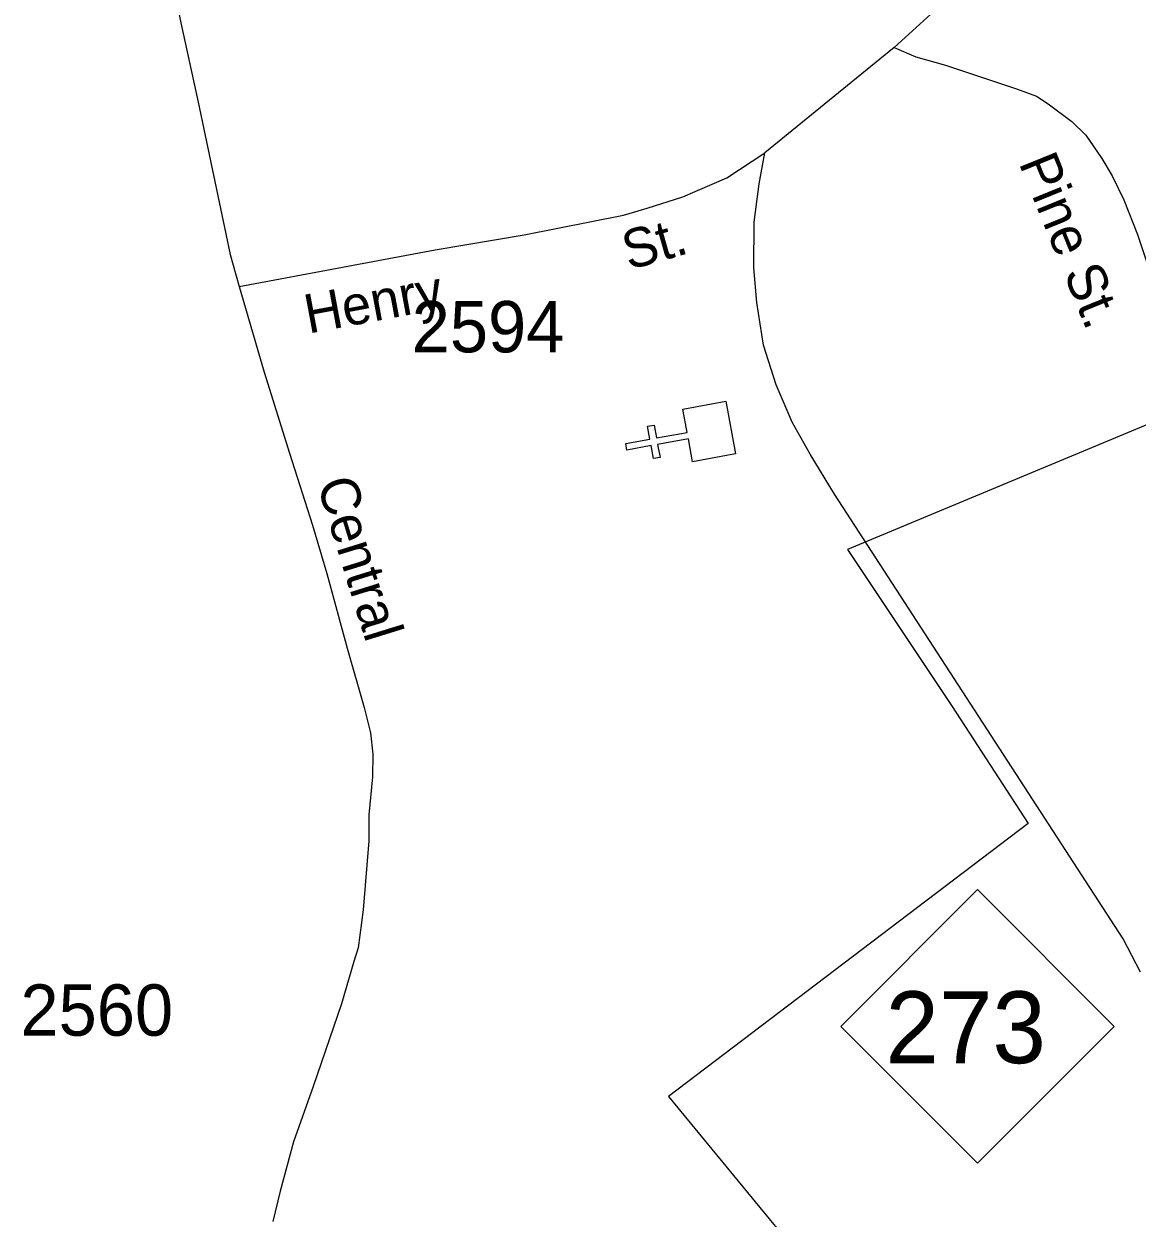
# Model space of a CAD drawing. Extents: x 1364363 to 1407445, y 538563 to 573342.
# Drawn here: x 1390258 to 1392969, y 544334 to 547242 of the extents above; entities that cross this region are included whole.
import ezdxf

# ---------------------------------------------------------------- set-up
doc = ezdxf.new("R2010")
doc.units = 0
for name, color, linetype in [('Exist Boundary Political City Limit New Hole', 7, 'Continuous'), ('Exist Cultural Church CELL', 7, 'Continuous'), ('Exist Road Primary NC Attributed', 7, 'Continuous'), ('Exist Road Primary NC Shield CELL', 7, 'Continuous'), ('Exist Road Primary NC Shield Number Label', 7, 'Continuous'), ('Exist Road Secondary Type 51 Attributed', 7, 'Continuous'), ('Exist Road Secondary Type 51 Label', 7, 'Continuous'), ('Exist Road Secondary Type 51 Number Label', 7, 'Continuous')]:
    doc.layers.add(name, color=color, linetype=linetype)

msp = doc.modelspace()

# ---------------------------------------------------------------- linework, layer by layer
at = {"layer": 'Exist Boundary Political City Limit New Hole'}
msp.add_lwpolyline([(1393033.4, 546283.3), (1392264.2, 545962.6), (1392518.5, 545579.9), (1392704, 545295.1), (1391827.5, 544630.4), (1392423.4, 543905.9), (1391518, 543360.8), (1391666.9, 543142.4), (1391407.8, 542989.1), (1391517.1, 542785.8), (1391759.5, 542918.8), (1391820.9, 542775.8), (1391565.2, 542652.9), (1391747.9, 542247.4), (1391704.2, 542228.9), (1391808.1, 542063.2), (1391919.6, 541832.3), (1391973.5, 541863.9), (1391923.1, 541938.4), (1392323.5, 541974.4), (1392939.9, 542316.6), (1393175.9, 542530.1)], dxfattribs=at)
at = {"layer": 'Exist Cultural Church CELL'}
msp.add_lwpolyline([(1391886.7, 546175.9), (1391876.3, 546231.9), (1391801.4, 546218.1), (1391807.2, 546186.7), (1391791.4, 546183.8), (1391785.7, 546215.2), (1391726.5, 546204.4), (1391723.6, 546220.1), (1391782.8, 546231), (1391777, 546262.5), (1391792.7, 546265.4), (1391798.5, 546233.9), (1391873.4, 546247.6), (1391863.1, 546304.4), (1391967.8, 546323.6), (1391991.4, 546195.1)], close=True, dxfattribs=at)
at = {"layer": 'Exist Road Primary NC Attributed'}
for p, q in [((1392926.1, 547684.8), (1392377.5, 547184.9)), ((1392377.5, 547184.9), (1392062.9, 546927.9))]:
    msp.add_line(p, q, dxfattribs=at)
msp.add_lwpolyline([(1392977.8, 544933), (1392935.4, 545013.9), (1392232.4, 546097.3), (1392173.1, 546194.1), (1392128.7, 546272.7), (1392089.9, 546363), (1392058.9, 546459.9), (1392043.2, 546564.1), (1392035.3, 546647.9), (1392036.3, 546759.3), (1392048.3, 546852.6), (1392062.9, 546927.9)], dxfattribs=at)
at = {"layer": 'Exist Road Primary NC Shield CELL'}
msp.add_lwpolyline([(1392247.3, 544801), (1392580.3, 545134), (1392913.3, 544801), (1392580.3, 544468)], close=True, dxfattribs=at)
at = {"layer": 'Exist Road Secondary Type 51 Attributed'}
for points in [[(1390445.5, 548134.1), (1390511.6, 547883.7), (1390551.3, 547680.8), (1390599.8, 547415.7), (1390622.1, 547333.2), (1390640.4, 547244.8), (1390682.3, 547051.9), (1390760.4, 546680.7), (1390782.6, 546603.1)], [(1392377.5, 547184.9), (1392430.3, 547162.2), (1392502.3, 547141.7), (1392675.7, 547084.5), (1392724, 547066.2), (1392752.8, 547047.9), (1392810.5, 547004.9), (1392844.3, 546971.5), (1392883.1, 546914.5), (1392908.6, 546872.6), (1392937.1, 546813.9), (1392970.5, 546729.8), (1393000.7, 546636.9), (1393061.2, 546501.7), (1393107.9, 546380.3), (1393147.2, 546287.1)], [(1390782.6, 546603.1), (1391259.8, 546692.3), (1391476.6, 546728.9), (1391717.9, 546776.1), (1391776, 546793.8), (1391862.8, 546821.4), (1391970.2, 546867.7), (1392062.9, 546927.9)], [(1390782.6, 546603.1), (1390843.5, 546394.5), (1390904.8, 546196.8), (1390961.1, 546021.4), (1390995.8, 545904.1), (1391045.2, 545721.7), (1391086.3, 545577.5), (1391101.8, 545516.2), (1391107.4, 545463.5), (1391106.8, 545408.6), (1391097.9, 545316.1), (1391097.9, 545252.6), (1391084.1, 545084.7), (1391071.9, 544992.2), (1391061.9, 544958.8), (1391031.4, 544855.5), (1390962.6, 544654.3), (1390914.9, 544519.8), (1390881.7, 544399.3), (1390864.5, 544326.1)]]:
    msp.add_lwpolyline(points, dxfattribs=at)

# ---------------------------------------------------------------- texts
at = {"layer": 'Exist Road Primary NC Shield Number Label'}
msp.add_text('273', height=175, dxfattribs=at).set_placement((1392356.5, 544711.3))
at = {"layer": 'Exist Road Secondary Type 51 Label'}
for s, rotation, p in [('Pine St.', 292.1377, (1392680.1, 546904)), ('St.', 15.826, (1391731.2, 546642.3)), ('Henry', 10.5839, (1390950.7, 546487.8)), ('Central', 287.2192, (1390970.8, 546123.3))]:
    msp.add_text(s, height=95, rotation=rotation, dxfattribs=at).set_placement(p)
at = {"layer": 'Exist Road Secondary Type 51 Number Label'}
for s, p in [('2594', (1391202.4, 546442.4)), ('2560', (1390249.5, 544778.2))]:
    msp.add_text(s, height=125, dxfattribs=at).set_placement(p)

doc.saveas('drawing.dxf')
